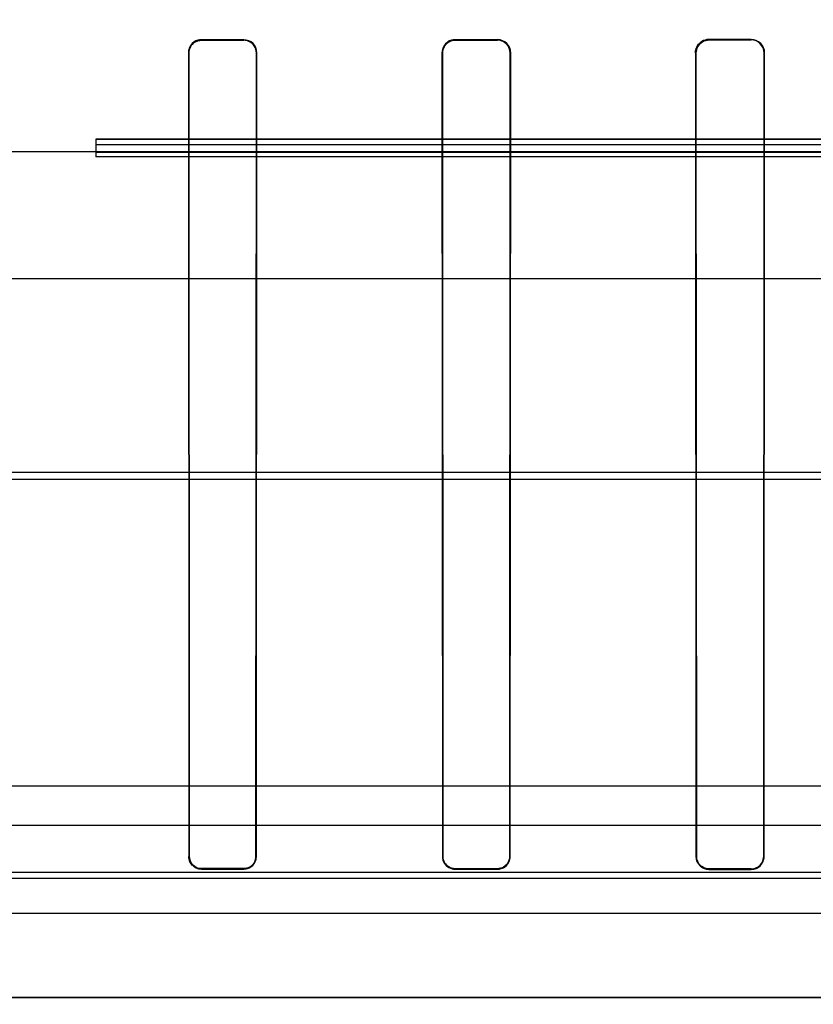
# Model space of a CAD drawing. Header units: millimetres. Extents: x 0 to 297, y 0 to 210.
# Tile 424 of 446: x 242.767 to 242.936, y 161.186 to 161.396. Entities that reach past the tile are written whole.
import ezdxf

# ---------------------------------------------------------------- set-up
doc = ezdxf.new("R2010")
doc.units = ezdxf.units.MM
doc.header["$LTSCALE"] = 16.335
doc.layers.get('0').update_dxf_attribs({"linetype": 'CONTINUOUS'})
for name, color, linetype in [('AXES_REF', 7, 'CONTINUOUS'), ('INTFCLR_1', 7, 'CONTINUOUS'), ('INTFCLR_144815', 7, 'CONTINUOUS'), ('INTFCLR_72935', 7, 'CONTINUOUS')]:
    doc.layers.add(name, color=color, linetype=linetype)

msp = doc.modelspace()

# ---------------------------------------------------------------- linework, layer by layer
at = {"color": 7, "linetype": 'Continuous'}
for radius in [8.7262453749, 8.7255, 8.6696226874]:
    msp.add_circle((241.415033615, 154.4105885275), radius, dxfattribs=at)
msp.add_arc((241.415033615, 154.4105885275), 8.64, 278.2771290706, 261.7228709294, dxfattribs=at)
at = {"layer": 'AXES_REF', "color": 9, "linetype": 'Continuous'}
msp.add_arc((241.415033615, 154.4105885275), 7.9600610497, 94.4118118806, 85.5881881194, dxfattribs=at)
at = {"layer": 'INTFCLR_1', "color": 6, "linetype": 'Continuous'}
for p, q in [((242.8057852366, 161.3914497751), (242.8147852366, 161.3914515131)), ((242.8147852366, 161.3913518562), (242.8057852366, 161.3913502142)), ((242.8597852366, 161.3914689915), (242.8687852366, 161.3914742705)), ((242.8687852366, 161.3913733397), (242.8597852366, 161.391368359)), ((242.9137852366, 161.3915098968), (242.9227852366, 161.3915189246)), ((242.9227852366, 161.3914154), (242.9137852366, 161.3914069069)), ((242.8029955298, 161.3886563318), (242.8030898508, 161.2176563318)), ((242.8030947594, 161.3886563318), (242.8031841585, 161.2176563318)), ((242.8173887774, 161.2176563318), (242.8174783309, 161.3886563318)), ((242.8174832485, 161.2176563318), (242.8175777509, 161.3886563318)), ((242.8569774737, 161.3886563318), (242.8570727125, 161.2176563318)), ((242.8570776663, 161.3886563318), (242.8571678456, 161.2176563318)), ((242.8714101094, 161.2176563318), (242.8715007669, 161.3886563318)), ((242.8715057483, 161.2176563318), (242.8716015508, 161.3886563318)), ((242.9109378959, 161.3886563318), (242.9110352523, 161.2176563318)), ((242.9110403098, 161.3886563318), (242.9111322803, 161.2176563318)), ((242.9254509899, 161.2176563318), (242.9255438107, 161.3886563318)), ((242.9255489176, 161.2176563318), (242.9256472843, 161.3886563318)), ((242.8057852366, 161.215054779), (242.8147852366, 161.2150532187)), ((242.8597852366, 161.2150375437), (242.8687852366, 161.2150328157)), ((242.9137852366, 161.215000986), (242.9227852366, 161.2149929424)), ((242.8147852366, 161.2149587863), (242.8057852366, 161.2149604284)), ((242.8687852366, 161.2149373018), (242.8597852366, 161.2149422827)), ((242.9227852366, 161.2148952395), (242.9137852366, 161.214903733)), ((243.2994274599, 161.1876055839), (242.2671430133, 161.1876055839))]:
    msp.add_line(p, q, dxfattribs=at)
at = {"layer": 'INTFCLR_1', "color": 9, "linetype": 'Continuous'}
for p, q in [((242.8057852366, 161.3913502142), (242.8057852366, 161.3914497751)), ((242.8147852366, 161.3914515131), (242.8147852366, 161.3913518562)), ((242.8597852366, 161.391368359), (242.8597852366, 161.3914689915)), ((242.8687852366, 161.3914742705), (242.8687852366, 161.3913733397)), ((242.9137852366, 161.3914069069), (242.9137852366, 161.3915098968)), ((242.9227852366, 161.3915189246), (242.9227852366, 161.3914154)), ((242.8029955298, 161.3886563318), (242.8030947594, 161.3886563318)), ((242.8174783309, 161.3886563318), (242.8175777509, 161.3886563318)), ((242.8569774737, 161.3886563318), (242.8570776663, 161.3886563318)), ((242.8715007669, 161.3886563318), (242.8716015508, 161.3886563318)), ((242.9109378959, 161.3886563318), (242.9110403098, 161.3886563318)), ((242.9255438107, 161.3886563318), (242.9256472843, 161.3886563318)), ((242.8031841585, 161.2176563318), (242.8030898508, 161.2176563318)), ((242.8174832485, 161.2176563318), (242.8173887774, 161.2176563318)), ((242.8571678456, 161.2176563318), (242.8570727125, 161.2176563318)), ((242.8715057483, 161.2176563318), (242.8714101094, 161.2176563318)), ((242.9111322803, 161.2176563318), (242.9110352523, 161.2176563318)), ((242.9255489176, 161.2176563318), (242.9254509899, 161.2176563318)), ((242.8057852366, 161.2149604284), (242.8057852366, 161.215054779)), ((242.8147852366, 161.2150532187), (242.8147852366, 161.2149587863)), ((242.8597852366, 161.2149422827), (242.8597852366, 161.2150375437)), ((242.8687852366, 161.2150328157), (242.8687852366, 161.2149373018)), ((242.9137852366, 161.214903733), (242.9137852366, 161.215000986)), ((242.9227852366, 161.2149929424), (242.9227852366, 161.2148952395))]:
    msp.add_line(p, q, dxfattribs=at)
at = {"layer": 'INTFCLR_1', "color": 7, "linetype": 'Continuous'}
for points in [[(242.9109378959, 161.3886563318), (242.9109404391, 161.3887802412), (242.9109483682, 161.3889039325), (242.9109616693, 161.3890271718), (242.9109802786, 161.3891494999), (242.9110041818, 161.3892709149), (242.9110335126, 161.3893918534), (242.9110683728, 161.3895122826), (242.9111087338, 161.3896317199), (242.9111546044, 161.3897499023)], [(242.911249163, 161.3897101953), (242.9112057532, 161.389598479), (242.9111671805, 161.389484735), (242.9111335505, 161.3893691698), (242.9111049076, 161.3892517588), (242.9110814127, 161.3891329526), (242.9110632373, 161.3890136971), (242.9110503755, 161.388894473), (242.9110427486, 161.3887752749), (242.9110403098, 161.3886563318)]]:
    msp.add_lwpolyline(points, dxfattribs=at)
at = {"layer": 'INTFCLR_1', "color": 6, "linetype": 'Continuous'}
for centre, radius, start, end in [((242.814785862, 161.3886596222), 0.0027918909, 359.9324726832, 90.0128334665), ((242.8687869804, 161.3886596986), 0.0028145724, 359.9314628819, 90.03549789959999), ((242.922788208, 161.3886598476), 0.0028590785, 359.9295424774, 90.05954545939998), ((242.9227879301, 161.3886595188), 0.0027558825, 359.9337396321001, 90.0559976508), ((242.8147858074, 161.2176562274), 0.0026974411, 269.9878768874, 0.0022173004), ((242.8687868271, 161.2176562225), 0.0027189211, 269.9664830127, 0.0023031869), ((242.9137875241, 161.2176562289), 0.0026552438, 179.9977793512, 269.9506395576), ((242.9227879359, 161.2176562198), 0.0027609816, 269.9439841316, 0.0023226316)]:
    msp.add_arc(centre, radius, start, end, dxfattribs=at)
for points, knots in [([(242.8057852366, 161.3914497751), (242.8052570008, 161.3914496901), (242.803810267, 161.3910533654), (242.8029944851, 161.3895447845), (242.8029955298, 161.3886563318)], [0, 0, 0, 0, 0.3728664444, 1, 1, 1, 1]), ([(242.8057852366, 161.3913502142), (242.8052745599, 161.3913501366), (242.8038790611, 161.3909666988), (242.8030938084, 161.389511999), (242.8030947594, 161.3886563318)], [0, 0, 0, 0, 0.3737540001, 1, 1, 1, 1]), ([(242.8174783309, 161.3886563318), (242.8174789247, 161.3891896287), (242.8170743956, 161.3905917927), (242.8156211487, 161.3913520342), (242.8147852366, 161.3913518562)], [0, 0, 0, 0, 0.3894928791, 1, 1, 1, 1]), ([(242.8597852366, 161.3914689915), (242.8592538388, 161.3914686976), (242.8577977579, 161.3910696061), (242.8569764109, 161.3895509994), (242.8569774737, 161.3886563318)], [0, 0, 0, 0, 0.3726320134, 1, 1, 1, 1]), ([(242.8597852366, 161.391368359), (242.859271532, 161.3913680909), (242.8578671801, 161.3909820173), (242.8570767, 161.3895178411), (242.8570776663, 161.3886563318)], [0, 0, 0, 0, 0.3735450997, 1, 1, 1, 1]), ([(242.8715007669, 161.3886563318), (242.8715013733, 161.3891940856), (242.8710933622, 161.3906077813), (242.86962791, 161.3913738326), (242.8687852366, 161.3913733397)], [0, 0, 0, 0, 0.3895562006, 1, 1, 1, 1]), ([(242.8147852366, 161.2150532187), (242.8152899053, 161.2150531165), (242.8166417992, 161.2154341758), (242.8173888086, 161.2168389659), (242.8173887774, 161.2176563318)], [0, 0, 0, 0, 0.3817363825, 1, 1, 1, 1]), ([(242.8570727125, 161.2176563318), (242.8570726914, 161.217133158), (242.8574670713, 161.2157249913), (242.8589308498, 161.2149427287), (242.8597852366, 161.2149422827)], [0, 0, 0, 0, 0.3797827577, 1, 1, 1, 1]), ([(242.8571678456, 161.2176563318), (242.8571678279, 161.2171944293), (242.8575060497, 161.2158455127), (242.8589217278, 161.2150379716), (242.8597852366, 161.2150375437)], [0, 0, 0, 0, 0.3484974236, 1, 1, 1, 1]), ([(242.8687852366, 161.2150328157), (242.8692962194, 161.215032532), (242.8706596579, 161.2154185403), (242.8714101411, 161.2168344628), (242.8714101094, 161.2176563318)], [0, 0, 0, 0, 0.3833755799, 1, 1, 1, 1]), ([(242.9110352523, 161.2176563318), (242.9110352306, 161.2171305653), (242.9114302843, 161.2157038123), (242.9129145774, 161.2149045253), (242.9137852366, 161.214903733)], [0, 0, 0, 0, 0.3765086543, 1, 1, 1, 1]), ([(242.9227852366, 161.2149929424), (242.9233086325, 161.2149924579), (242.9246942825, 161.2153886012), (242.9254510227, 161.2168259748), (242.9254509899, 161.2176563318)], [0, 0, 0, 0, 0.3866259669, 1, 1, 1, 1])]:
    msp.add_open_spline(points, degree=3, knots=knots, dxfattribs=at)
at = {"layer": 'INTFCLR_1', "color": 7, "linetype": 'Continuous'}
for points, knots in [([(242.9137852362, 161.3915099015), (242.9132440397, 161.3915093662), (242.91176759, 161.3911010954), (242.9109357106, 161.3895616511), (242.9109378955, 161.3886563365)], [0, 0, 0, 0, 0.3741386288, 1, 1, 1, 1]), ([(242.913785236, 161.3914069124), (242.9132624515, 161.3914064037), (242.911838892, 161.3910118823), (242.9110384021, 161.3895280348), (242.9110403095, 161.388656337)], [0, 0, 0, 0, 0.3748945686, 1, 1, 1, 1]), ([(242.9111546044, 161.3897499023), (242.9113727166, 161.3902768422), (242.9121282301, 161.3911873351), (242.9132531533, 161.3915093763), (242.9137852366, 161.3915098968)], [0, 0, 0, 0, 0.5173322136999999, 1, 1, 1, 1]), ([(242.9137852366, 161.3914069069), (242.9132859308, 161.3914064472), (242.9122032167, 161.391106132), (242.9114645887, 161.3902307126), (242.911249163, 161.3897101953)], [0, 0, 0, 0, 0.4698726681, 1, 1, 1, 1]), ([(242.8030898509, 161.2176563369), (242.8030900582, 161.2171344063), (242.8034844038, 161.2157351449), (242.8049384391, 161.2149607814), (242.8057852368, 161.2149604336)], [0, 0, 0, 0, 0.3813251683, 1, 1, 1, 1]), ([(242.8031841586, 161.2176563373), (242.80318436, 161.2171526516), (242.8035649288, 161.2158023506), (242.8049680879, 161.215055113), (242.8057852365, 161.2150547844)], [0, 0, 0, 0, 0.3813390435, 1, 1, 1, 1])]:
    msp.add_open_spline(points, degree=3, knots=knots, dxfattribs=at)
for points in [[(242.8038803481, 161.2157490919), (242.8035112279, 161.2161178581), (242.8031418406, 161.216607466), (242.8031418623, 161.2171292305)], [(242.8031841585, 161.2176563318), (242.8031841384, 161.2171525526), (242.8032667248, 161.2165662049), (242.8036231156, 161.2162101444)], [(242.8039469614, 161.2158158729), (242.8043188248, 161.2154443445), (242.8048222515, 161.2150919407), (242.8053479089, 161.2150918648)], [(242.8057852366, 161.2149604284), (242.8052728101, 161.2149605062), (242.8046743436, 161.2150367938), (242.8043118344, 161.2153989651)]]:
    msp.add_open_spline(points, degree=3, dxfattribs=at)
at = {"layer": 'INTFCLR_144815', "color": 6, "linetype": 'Continuous'}
for p, q in [((242.7832852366, 161.3702885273), (242.7832852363, 161.3665126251)), ((243.1072211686, 161.3702043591), (242.7832852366, 161.370204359)), ((242.7832852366, 161.3691722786), (243.121017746, 161.3691722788)), ((243.1207852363, 161.3665126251), (242.7832852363, 161.3665126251)), ((242.7832852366, 161.3675074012), (243.1072852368, 161.3675074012)), ((243.2913696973, 161.2325885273), (242.3409561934, 161.2325885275))]:
    msp.add_line(p, q, dxfattribs=at)
at = {"layer": 'INTFCLR_144815', "color": 9, "linetype": 'Continuous'}
for p, q in [((243.2202477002, 161.3702885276), (242.7832852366, 161.3702885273)), ((243.095485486, 161.3675885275), (242.2465760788, 161.3675885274)), ((243.3624388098, 161.3405885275), (242.2998029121, 161.3405885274)), ((243.4618767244, 161.2993567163), (242.1883356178, 161.2993567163)), ((242.2666078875, 161.2979436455), (243.4021428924, 161.2979436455)), ((243.1972033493, 161.2242167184), (242.3693671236, 161.2242167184)), ((242.524331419, 161.2130558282), (243.042239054, 161.2130558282)), ((243.0341947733, 161.2142059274), (242.5323755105, 161.2142018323)), ((242.0766476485, 161.2055885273), (243.5328819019, 161.2055885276))]:
    msp.add_line(p, q, dxfattribs=at)
at = {"layer": 'INTFCLR_72935', "color": 6, "linetype": 'Continuous'}
for p, q in [((242.8147852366, 161.3914515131), (242.8057852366, 161.3914497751)), ((242.8057852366, 161.3913502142), (242.8147852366, 161.3913518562)), ((242.8687852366, 161.3914742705), (242.8597852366, 161.3914689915)), ((242.8597852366, 161.391368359), (242.8687852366, 161.3913733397)), ((242.9227852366, 161.3915189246), (242.9137852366, 161.3915098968)), ((242.9137852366, 161.3914069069), (242.9227852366, 161.3914154)), ((242.8029955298, 161.3886563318), (242.8030898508, 161.2176563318)), ((242.8031841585, 161.2176563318), (242.8030947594, 161.3886563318)), ((242.8174783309, 161.3886563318), (242.8173887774, 161.2176563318)), ((242.8174832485, 161.2176563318), (242.8175777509, 161.3886563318)), ((242.8569774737, 161.3886563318), (242.8570727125, 161.2176563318)), ((242.8571678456, 161.2176563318), (242.8570776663, 161.3886563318)), ((242.8715007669, 161.3886563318), (242.8714101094, 161.2176563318)), ((242.8715057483, 161.2176563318), (242.8716015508, 161.3886563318)), ((242.9109378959, 161.3886563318), (242.9110352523, 161.2176563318)), ((242.9111322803, 161.2176563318), (242.9110403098, 161.3886563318)), ((242.9255438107, 161.3886563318), (242.9254509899, 161.2176563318)), ((242.9255489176, 161.2176563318), (242.9256472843, 161.3886563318)), ((242.8147852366, 161.2150532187), (242.8057852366, 161.215054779)), ((242.8687852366, 161.2150328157), (242.8597852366, 161.2150375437)), ((242.9227852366, 161.2149929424), (242.9137852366, 161.215000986)), ((242.8057852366, 161.2149604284), (242.8147852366, 161.2149587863)), ((242.8597852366, 161.2149422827), (242.8687852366, 161.2149373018)), ((242.9137852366, 161.214903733), (242.9227852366, 161.2148952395)), ((242.2671430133, 161.1876055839), (243.2994274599, 161.1876055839))]:
    msp.add_line(p, q, dxfattribs=at)
at = {"layer": 'INTFCLR_72935', "color": 9, "linetype": 'Continuous'}
for p, q in [((242.8057852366, 161.3914497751), (242.8057852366, 161.3913502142)), ((242.8147852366, 161.3913518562), (242.8147852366, 161.3914515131)), ((242.8597852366, 161.3914689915), (242.8597852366, 161.391368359)), ((242.8687852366, 161.3913733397), (242.8687852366, 161.3914742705)), ((242.9137852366, 161.3915098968), (242.9137852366, 161.3914069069)), ((242.9227852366, 161.3914154), (242.9227852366, 161.3915189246)), ((242.8030947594, 161.3886563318), (242.8029955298, 161.3886563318)), ((242.8175777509, 161.3886563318), (242.817478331, 161.3886563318)), ((242.8570776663, 161.3886563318), (242.8569774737, 161.3886563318)), ((242.8716015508, 161.3886563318), (242.8715007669, 161.3886563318)), ((242.9110403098, 161.3886563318), (242.9109378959, 161.3886563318)), ((242.9256472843, 161.3886563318), (242.9255438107, 161.3886563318)), ((242.8030898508, 161.2176563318), (242.8031841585, 161.2176563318)), ((242.8173887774, 161.2176563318), (242.8174832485, 161.2176563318)), ((242.8570727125, 161.2176563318), (242.8571678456, 161.2176563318)), ((242.8714101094, 161.2176563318), (242.8715057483, 161.2176563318)), ((242.9110352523, 161.2176563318), (242.9111322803, 161.2176563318)), ((242.9254509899, 161.2176563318), (242.9255489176, 161.2176563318)), ((242.8057852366, 161.215054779), (242.8057852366, 161.2149604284)), ((242.8147852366, 161.2149587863), (242.8147852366, 161.2150532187)), ((242.8597852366, 161.2150375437), (242.8597852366, 161.2149422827)), ((242.8687852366, 161.2149373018), (242.8687852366, 161.2150328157)), ((242.9137852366, 161.215000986), (242.9137852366, 161.214903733)), ((242.9227852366, 161.2148952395), (242.9227852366, 161.2149929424))]:
    msp.add_line(p, q, dxfattribs=at)
at = {"layer": 'INTFCLR_72935', "color": 7, "linetype": 'Continuous'}
for points in [[(242.9111550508, 161.3897509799), (242.9111098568, 161.3896348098), (242.9110697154, 161.3895165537), (242.9110347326, 161.3893964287), (242.9110049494, 161.3892744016), (242.9109805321, 161.3891509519), (242.9109616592, 161.389027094), (242.9109483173, 161.388903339), (242.9109404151, 161.3887796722), (242.9109378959, 161.3886563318)], [(242.9110403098, 161.3886563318), (242.9110427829, 161.3887760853), (242.9110504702, 161.3888955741), (242.9110633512, 161.3890145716), (242.9110813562, 161.3891326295), (242.9111044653, 161.3892497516), (242.9111328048, 161.3893663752), (242.9111664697, 161.3894824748), (242.9112054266, 161.3895975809), (242.9112496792, 161.3897114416)]]:
    msp.add_lwpolyline(points, dxfattribs=at)
at = {"layer": 'INTFCLR_72935', "color": 6, "linetype": 'Continuous'}
for centre, radius, start, end in [((242.8057856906, 161.3886596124), 0.0027901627, 90.00932184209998, 180.067367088), ((242.8147858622, 161.3886596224), 0.0027918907, 359.9324683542, 90.01283776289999), ((242.8147858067, 161.3886593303), 0.002692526, 359.9361930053, 90.0121301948), ((242.8687869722, 161.3886596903), 0.0028145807, 359.9316307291, 90.0353300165), ((242.868786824, 161.3886593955), 0.0027139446, 359.9353193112, 90.0335112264), ((242.9227882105, 161.3886598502), 0.002859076, 359.9294907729, 90.05959712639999), ((242.9227879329, 161.3886595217), 0.0027558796, 359.9336808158, 90.05605643), ((242.9137877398, 161.2176562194), 0.0027524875, 179.9976606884, 269.9478940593), ((242.9227877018, 161.2176562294), 0.0026632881, 269.946966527, 0.0022031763)]:
    msp.add_arc(centre, radius, start, end, dxfattribs=at)
for points, knots in [([(242.8030947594, 161.3886563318), (242.8030941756, 161.3891815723), (242.8034905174, 161.3905808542), (242.8049429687, 161.3913500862), (242.8057852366, 161.3913502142)], [0, 0, 0, 0, 0.3840859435, 1, 1, 1, 1]), ([(242.8597852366, 161.3914689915), (242.8592539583, 161.3914686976), (242.8577979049, 161.3910697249), (242.8569764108, 161.3895511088), (242.8569774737, 161.3886563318)], [0, 0, 0, 0, 0.3725508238, 1, 1, 1, 1]), ([(242.8570776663, 161.3886563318), (242.857077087, 161.3891727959), (242.8574636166, 161.3905784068), (242.8589262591, 161.3913679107), (242.8597852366, 161.391368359)], [0, 0, 0, 0, 0.3754897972, 1, 1, 1, 1]), ([(242.8057852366, 161.2149604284), (242.8052633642, 161.2149605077), (242.8038638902, 161.2153547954), (242.8030898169, 161.2168093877), (242.8030898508, 161.2176563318)], [0, 0, 0, 0, 0.3812581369, 1, 1, 1, 1]), ([(242.8173887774, 161.2176563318), (242.8173887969, 161.2171445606), (242.8170003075, 161.2157911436), (242.8155960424, 161.2150530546), (242.8147852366, 161.2150532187)], [0, 0, 0, 0, 0.3869500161, 1, 1, 1, 1]), ([(242.8147852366, 161.2149587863), (242.8153159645, 161.2149586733), (242.8167186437, 161.2153614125), (242.8174832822, 161.2168164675), (242.8174832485, 161.2176563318)], [0, 0, 0, 0, 0.3872252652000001, 1, 1, 1, 1]), ([(242.8570727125, 161.2176563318), (242.8570726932, 161.2171779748), (242.8574228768, 161.2157800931), (242.8588900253, 161.21494275), (242.8597852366, 161.2149422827)], [0, 0, 0, 0, 0.3482585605, 1, 1, 1, 1]), ([(242.8597852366, 161.2150375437), (242.8592705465, 161.2150377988), (242.8579097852, 161.2154290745), (242.8571678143, 161.2168410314), (242.8571678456, 161.2176563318)], [0, 0, 0, 0, 0.3869878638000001, 1, 1, 1, 1]), ([(242.8714101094, 161.2176563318), (242.8714101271, 161.2171965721), (242.8710740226, 161.2158450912), (242.8696537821, 161.2150323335), (242.8687852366, 161.2150328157)], [0, 0, 0, 0, 0.3461250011, 1, 1, 1, 1]), ([(242.8687852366, 161.2149373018), (242.8693218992, 161.2149369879), (242.8707365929, 161.2153442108), (242.8715057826, 161.216811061), (242.8715057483, 161.2176563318)], [0, 0, 0, 0, 0.3883419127, 1, 1, 1, 1]), ([(242.9137852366, 161.215000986), (242.9132550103, 161.2150014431), (242.9118738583, 161.2154071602), (242.9111322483, 161.2168376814), (242.9111322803, 161.2176563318)], [0, 0, 0, 0, 0.3930873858, 1, 1, 1, 1]), ([(242.9227852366, 161.2148952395), (242.9233349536, 161.2148947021), (242.9247730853, 161.2153125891), (242.9255489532, 161.2168020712), (242.9255489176, 161.2176563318)], [0, 0, 0, 0, 0.3915426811, 1, 1, 1, 1])]:
    msp.add_open_spline(points, degree=3, knots=knots, dxfattribs=at)
at = {"layer": 'INTFCLR_72935', "color": 7, "linetype": 'Continuous'}
for points, knots in [([(242.9109378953, 161.3886563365), (242.9109371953, 161.3892068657), (242.9113516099, 161.3906860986), (242.9128884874, 161.3915109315), (242.913785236, 161.3915099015)], [0, 0, 0, 0, 0.3803894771, 1, 1, 1, 1]), ([(242.9110403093, 161.388656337), (242.9110396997, 161.3891871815), (242.9114393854, 161.3906131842), (242.9129209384, 161.3914077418), (242.9137852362, 161.3914069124)], [0, 0, 0, 0, 0.380494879, 1, 1, 1, 1]), ([(242.9137852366, 161.3915098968), (242.9132688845, 161.3915093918), (242.9121464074, 161.391199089), (242.9113792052, 161.3902918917), (242.9111550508, 161.3897509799)], [0, 0, 0, 0, 0.4686146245, 1, 1, 1, 1]), ([(242.9112496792, 161.3897114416), (242.9114590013, 161.3902165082), (242.9121851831, 161.3910941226), (242.9132696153, 161.391406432), (242.9137852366, 161.3914069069)], [0, 0, 0, 0, 0.5146389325, 1, 1, 1, 1]), ([(242.8057852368, 161.2150547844), (242.80528125, 161.2150550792), (242.803930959, 161.2154361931), (242.8031843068, 161.2168394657), (242.8031841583, 161.2176563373)], [0, 0, 0, 0, 0.3815601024, 1, 1, 1, 1])]:
    msp.add_open_spline(points, degree=3, knots=knots, dxfattribs=at)
for points in [[(242.8039456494, 161.2158171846), (242.803590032, 161.2161729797), (242.8032342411, 161.2166450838), (242.803234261, 161.2171481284)], [(242.8057852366, 161.215054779), (242.8052910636, 161.2150548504), (242.8047135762, 161.2151278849), (242.8043642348, 161.2154774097)]]:
    msp.add_open_spline(points, degree=3, dxfattribs=at)

doc.saveas('drawing.dxf')
